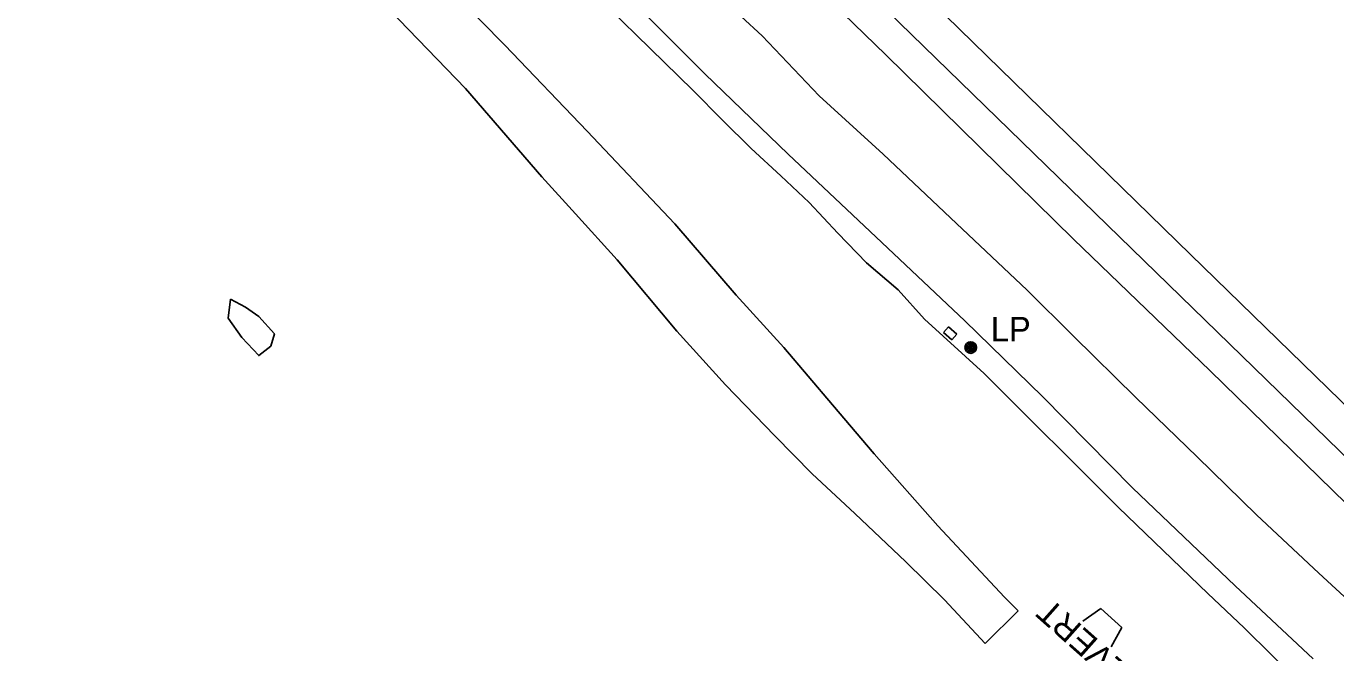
# Model space of a CAD drawing. Extents: x 368532 to 392481, y 10654822 to 10676899.
# Drawn here: x 382069.3 to 382337.9, y 10656872 to 10657000.5 of the extents above; entities that cross this region are included whole.
import ezdxf

# ---------------------------------------------------------------- set-up
doc = ezdxf.new("R2010")
doc.units = 0
for name, color, linetype in [('p_drainage culvert', 7, 'Continuous'), ('p_dtm obscured area', 7, 'Continuous'), ('p_railroad rr control', 7, 'Continuous'), ('p_road dirt road', 7, 'Continuous'), ('p_road guard fences', 7, 'Continuous'), ('p_structure unidentified', 7, 'Continuous'), ('p_utility general pole', 7, 'Continuous'), ('p_veg woods', 7, 'Continuous')]:
    doc.layers.add(name, color=color, linetype=linetype)

msp = doc.modelspace()

# ---------------------------------------------------------------- linework, layer by layer
at = {"layer": 'p_drainage culvert'}
for p, q in [((382285.99, 10656878.47), (382289.68, 10656881.05)), ((382289.68, 10656881.05), (382294.01, 10656877.13)), ((382294.01, 10656877.13), (382291.81, 10656873.19))]:
    msp.add_line(p, q, dxfattribs=at)
at = {"layer": 'p_dtm obscured area'}
for points in [[(382203.84, 10657055.36), (382255.09, 10657005.37), (382308.1, 10656953.64), (382359.28, 10656903.82), (382413.29, 10656852.82), (382466.57, 10656800.91), (382518.39, 10656750.89)], [(382508.14, 10656740.28), (382466.7, 10656780.04), (382433.98, 10656811.86), (382402.46, 10656842.42), (382385.99, 10656858.22), (382348.38, 10656894.41), (382312.09, 10656929.78), (382284.05, 10656956.82), (382245.56, 10656994.59), (382215, 10657024.27)]]:
    msp.add_lwpolyline(points, dxfattribs=at)
at = {"layer": 'p_railroad rr control'}
msp.add_lwpolyline([(383869.28, 10655424.57), (381558.23, 10657672.49)], dxfattribs=at)
at = {"layer": 'p_road dirt road'}
for p, q in [((382148.21, 10657016.16), (382167.47, 10656996.56)), ((382208.44, 10656990.69), (382189.48, 10657009.71)), ((382220.24, 10656998.48), (382207.52, 10657010.37)), ((382159.4, 10656987.68), (382143.78, 10657003.8)), ((382231.92, 10656986.2), (382220.24, 10656998.48)), ((382167.47, 10656996.56), (382184.31, 10656978.92)), ((382225.52, 10656974.25), (382208.44, 10656990.69)), ((382175.06, 10656969.59), (382159.4, 10656987.68)), ((382245.04, 10656974.25), (382231.92, 10656986.2)), ((382184.31, 10656978.92), (382202.34, 10656959.97)), ((382244.79, 10656956.1), (382225.52, 10656974.25)), ((382258.86, 10656961.14), (382245.04, 10656974.25)), ((382181.91, 10656961.97), (382175.06, 10656969.59)), ((382190.47, 10656952.56), (382181.91, 10656961.97)), ((382202.34, 10656959.97), (382214.87, 10656945.31)), ((382274.55, 10656946.34), (382258.86, 10656961.14)), ((382261.77, 10656940.07), (382244.79, 10656956.1)), ((382202.71, 10656937.96), (382190.47, 10656952.56)), ((382284.07, 10656936.93), (382274.55, 10656946.34)), ((382214.87, 10656945.31), (382224.69, 10656934.61)), ((382277.72, 10656924.53), (382261.77, 10656940.07)), ((382212.68, 10656926.89), (382202.71, 10656937.96)), ((382296.89, 10656924.29), (382284.07, 10656936.93)), ((382224.69, 10656934.61), (382234.65, 10656922.82)), ((382222.8, 10656916.44), (382212.68, 10656926.89)), ((382234.65, 10656922.82), (382243.17, 10656912.77)), ((382296.17, 10656905.82), (382277.72, 10656924.53)), ((382309.45, 10656912.16), (382296.89, 10656924.29)), ((382230.49, 10656908.69), (382222.8, 10656916.44)), ((382243.17, 10656912.77), (382256.26, 10656898.03)), ((382321.62, 10656900.28), (382309.45, 10656912.16)), ((382239.25, 10656900.52), (382230.49, 10656908.69)), ((382317.21, 10656885.69), (382296.17, 10656905.82)), ((382249.67, 10656890.62), (382239.25, 10656900.52)), ((382256.26, 10656898.03), (382269.91, 10656883.4)), ((382334.38, 10656888.32), (382321.62, 10656900.28)), ((382257.64, 10656882.83), (382249.67, 10656890.62)), ((382350.65, 10656873.2), (382334.38, 10656888.32)), ((382333.24, 10656870.73), (382317.21, 10656885.69)), ((382265.93, 10656873.89), (382257.64, 10656882.83)), ((382269.91, 10656883.4), (382272.73, 10656880.59)), ((382272.73, 10656880.59), (382265.93, 10656873.89))]:
    msp.add_line(p, q, dxfattribs=at)
at = {"layer": 'p_road guard fences'}
for p, q in [((382194.4, 10656998.68), (382182.18, 10657010.65)), ((382206.01, 10656987.33), (382194.4, 10656998.68)), ((382212.07, 10656981.21), (382206.01, 10656987.33)), ((382217.94, 10656975.38), (382212.07, 10656981.21)), ((382224.06, 10656969.82), (382217.94, 10656975.38)), ((382229.86, 10656964.3), (382224.06, 10656969.82)), ((382235.74, 10656958.04), (382229.86, 10656964.3)), ((382241.65, 10656951.92), (382235.74, 10656958.04)), ((382248.11, 10656946.4), (382241.65, 10656951.92)), ((382253.51, 10656940.39), (382248.11, 10656946.4)), ((382265.72, 10656929.25), (382253.51, 10656940.39)), ((382293.31, 10656901.77), (382265.72, 10656929.25)), ((382311.63, 10656884.11), (382293.31, 10656901.77)), ((382319.1, 10656877.06), (382311.63, 10656884.11)), ((382337.1, 10656859.39), (382319.1, 10656877.06))]:
    msp.add_line(p, q, dxfattribs=at)
at = {"layer": 'p_structure unidentified'}
for p, q in [((382258.44, 10656938.84), (382257.41, 10656937.67)), ((382260.16, 10656937.32), (382258.44, 10656938.84)), ((382257.41, 10656937.67), (382259.13, 10656936.15)), ((382259.13, 10656936.15), (382260.16, 10656937.32))]:
    msp.add_line(p, q, dxfattribs=at)
at = {"layer": 'p_utility general pole'}
for radius in [1.19, 0.901, 0.608, 0.337, 0.12]:
    msp.add_circle((382263, 10656934.57), radius, dxfattribs=at)
at = {"layer": 'p_veg woods'}
msp.add_lwpolyline([(382111.2, 10656944.46), (382114.24, 10656942.87), (382116.96, 10656940.92), (382120.19, 10656937.41), (382119.42, 10656934.87), (382116.98, 10656932.93), (382113.47, 10656936.61), (382110.69, 10656940.62)], close=True, dxfattribs=at)

# ---------------------------------------------------------------- texts
at = {"layer": 'p_drainage culvert'}
msp.add_text(' CULVERT', height=5, rotation=138.3665, dxfattribs=at).set_placement((382304.16, 10656861.38))
at = {"layer": 'p_utility general pole'}
msp.add_text('LP', height=5, dxfattribs=at).set_placement((382267.12, 10656935.86))

doc.saveas('drawing.dxf')
